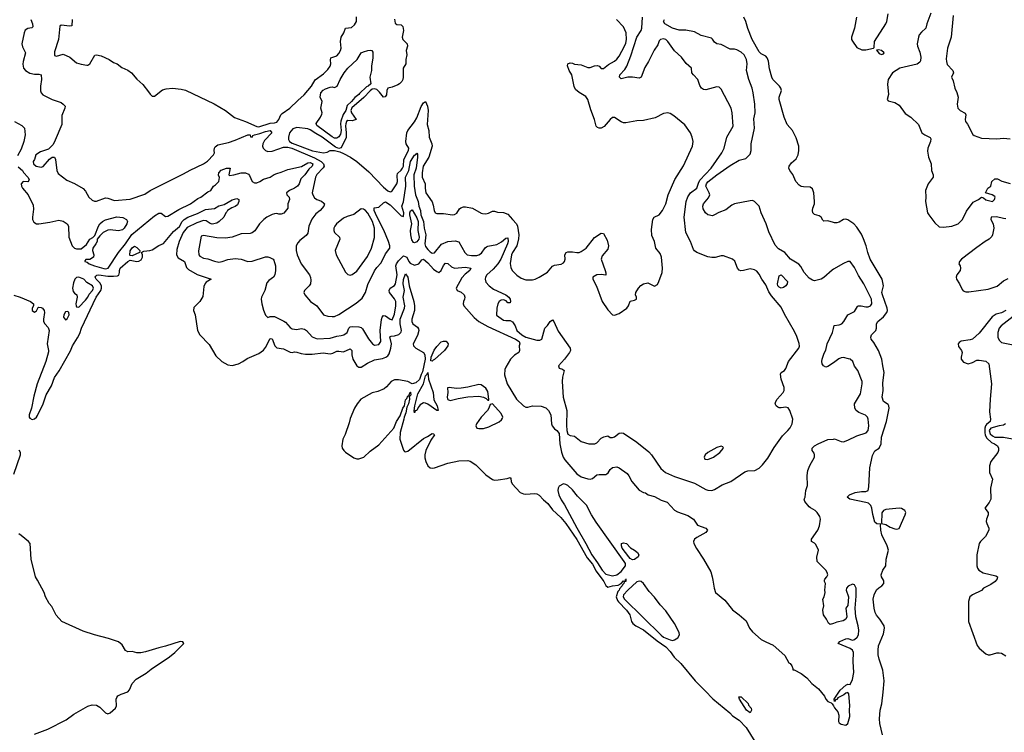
# Model space of a CAD drawing. Header units: inches. Extents: x 2001573 to 2220545, y 644482 to 846830.
# Tile 463 of 656: x 2112677 to 2121536, y 748631 to 755048. Entities that reach past the tile are written whole.
import ezdxf

# ---------------------------------------------------------------- set-up
doc = ezdxf.new("R2010")
doc.units = ezdxf.units.IN
doc.header["$MEASUREMENT"] = 0
for name, color, linetype in [('C1714', 7, 'Continuous'), ('C1715', 7, 'Continuous'), ('C1724', 7, 'Continuous'), ('C1725', 7, 'Continuous')]:
    doc.layers.add(name, color=color, linetype=linetype)

msp = doc.modelspace()

# ---------------------------------------------------------------- linework, layer by layer
at = {"layer": 'C1714', "color": 5}
for points, elevation in [([(2112810, 748615.4), (2112930, 748660.1), (2113095.6, 748744.4), (2113164.7, 748795.3), (2113290, 748867.5), (2113330, 748878.5), (2113370, 748876.4), (2113398.9, 748858.9), (2113450, 748805.8), (2113470, 748798.6), (2113490, 748807.8), (2113539.7, 748850), (2113547.1, 748870), (2113544.2, 748930), (2113550, 748946), (2113561.3, 748958.7), (2113590, 748975.5), (2113650, 748996.3), (2113666, 749014), (2113688, 749070), (2113726.2, 749110), (2113814.8, 749165.2), (2113859.5, 749200.5), (2114025.7, 749310), (2114073.3, 749350), (2114152.9, 749430), (2114146.5, 749446.5), (2114122.8, 749450), (2113990, 749405.7), (2113930, 749392.6), (2113810, 749355.1), (2113767.3, 749347.3), (2113730, 749347), (2113690, 749358.4), (2113650, 749355.1), (2113630, 749369.3), (2113599.6, 749419.6), (2113566.8, 749446.8), (2113477.2, 749477.2), (2113351.3, 749508.7), (2113250, 749543.1), (2113058, 749630), (2113004.7, 749684.7), (2112965.6, 749765.6), (2112944, 749790), (2112909.2, 749850), (2112897.2, 749890), (2112836.4, 750000)], 220), ([(2117925.3, 750000), (2117932.6, 749990), (2117952.6, 749952.6), (2117970, 749939.1), (2118010, 749950.3), (2118062.9, 749957.1), (2118087.8, 749972.2), (2118110, 749994.8), (2118127.3, 749992.7), (2118127.3, 750000)], 220), ([(2118130.6, 750000), (2118130.4, 749990), (2118114.8, 749985.2), (2118114, 749970), (2118100.3, 749959.7), (2118097.6, 749950), (2118075.3, 749924.7), (2118070.8, 749910), (2118059.8, 749900.2), (2118045.5, 749850), (2118056.8, 749816.8), (2118065.3, 749805.3), (2118136.9, 749730), (2118168.4, 749690), (2118180.7, 749630), (2118194.8, 749610), (2118220.7, 749590), (2118290, 749554), (2118413.8, 749453.8), (2118490, 749401.9), (2118530, 749357.9), (2118567.3, 749307.3), (2118626.4, 749250), (2118755.9, 749095.9), (2118844, 749004), (2118914.2, 748934.2), (2119067.5, 748807.5), (2119090, 748781), (2119150, 748742), (2119214, 748674), (2119290.4, 748550)], 220), ([(2118913.6, 750000), (2118925.5, 749930), (2118939, 749890), (2119020.7, 749820.7), (2119090, 749733.8), (2119150.5, 749690.5), (2119214.2, 749634.2), (2119243.2, 749570), (2119270, 749535.6), (2119350, 749467.2), (2119390, 749444.7), (2119456.2, 749416.2), (2119561.6, 749321.6), (2119598, 749258), (2119610, 749251.3), (2119624.7, 749230), (2119634, 749206), (2119634, 749194), (2119646, 749194), (2119710, 749162), (2119760.5, 749120.5), (2119803.7, 749070), (2119863.4, 749023.4), (2119917.6, 748957.6), (2119930.5, 748930), (2119949.1, 748909.1), (2119977.5, 748897.5), (2119988.3, 748888.3), (2120000, 748868.4)], 240), ([(2120000, 749612.4), (2119970, 749602), (2119953.2, 749613.2), (2119937, 749650), (2119909.6, 749690), (2119904.2, 749730), (2119912, 749770), (2119902.9, 749830), (2119916.2, 749850), (2119925.1, 749890), (2119920.7, 749910), (2119927, 749970), (2119918, 749990), (2119919.4, 750000)], 240)]:
    msp.add_lwpolyline(points, dxfattribs=dict(at, elevation=elevation))
for points, elevation in [([(2118253.6, 749993.6), (2118230, 749985.7), (2118148, 749912), (2118111.2, 749870), (2118108.3, 749850), (2118117.9, 749830), (2118450, 749505), (2118470, 749489.6), (2118530, 749463.1), (2118550, 749457.3), (2118570, 749462.8), (2118597.5, 749482.5), (2118614.5, 749510), (2118611.2, 749530), (2118568.2, 749610), (2118490, 749724.2), (2118440.1, 749780.1), (2118390, 749848.8), (2118340.3, 749900.3), (2118288.6, 749970), (2118270, 749988.9)], 240), ([(2119250, 748806), (2119218, 748830), (2119154, 748930), (2119149.2, 748950.8), (2119170, 748950.5), (2119230.4, 748890), (2119235.2, 748875.2), (2119257.3, 748850), (2119262, 748830)], 220)]:
    msp.add_lwpolyline(points, close=True, dxfattribs=dict(at, elevation=elevation))
at = {"layer": 'C1715', "color": 5}
for points, elevation in [([(2112776.3, 755050), (2112793.4, 755010), (2112796.3, 754983.7), (2112787.1, 754972.9), (2112750, 754969.5), (2112727, 754953), (2112717.1, 754930), (2112697.3, 754830), (2112702, 754802), (2112731, 754750), (2112708.7, 754670), (2112706.7, 754646.7), (2112712.4, 754612.4), (2112730.4, 754590.4), (2112770, 754567.3), (2112810, 754556.3), (2112850, 754556.4), (2112870, 754550.6), (2112874, 754510), (2112864.9, 754450), (2112865.7, 754405.7), (2112870.6, 754390), (2112886.8, 754370), (2112970, 754328.2), (2113050, 754301.6), (2113070, 754288.2), (2113086.4, 754270), (2113084, 754250), (2113055.4, 754184.6), (2113055.9, 754104.1), (2112998.1, 753961.9), (2112977.5, 753922.5), (2112937.8, 753882.2), (2112863.4, 753856.6), (2112822, 753830), (2112811.3, 753790), (2112798, 753770), (2112800.5, 753750), (2112826.4, 753730), (2112870, 753720.3), (2112890, 753727.1), (2112947, 753793), (2112970, 753808.7), (2112990, 753810.6), (2113000.3, 753790), (2113011.8, 753690), (2113023.3, 753663.3), (2113101.5, 753601.5), (2113172, 753572), (2113250, 753527.2), (2113270, 753504.9), (2113299.3, 753450), (2113330, 753422), (2113350, 753414), (2113370, 753412.6), (2113450, 753442.5), (2113470, 753440.6), (2113530, 753419.8), (2113670, 753431), (2113803.7, 753476.3), (2113850, 753508.2), (2113970, 753571), (2114150, 753658.5), (2114210, 753692.8), (2114331.4, 753748.6), (2114367, 753773), (2114422, 753830), (2114429.6, 753850), (2114427.3, 753870), (2114431.3, 753890), (2114437.1, 753902.9), (2114459.3, 753920.7), (2114557.4, 753942.6), (2114617.5, 753962.5), (2114730, 754011.1), (2114751.3, 754010), (2114752.7, 753992.7), (2114770, 753991.3), (2114776.2, 754003.8), (2114788.7, 754010), (2114838.3, 754021.7), (2114890, 754042.1), (2114930.4, 754050), (2114946.5, 754030), (2114881.5, 753958.5), (2114864.7, 753930), (2114862.3, 753910), (2114868.4, 753890), (2114889.1, 753869.1), (2114910, 753861.7), (2114950, 753863.2), (2115050, 753901.2), (2115090, 753900.1), (2115125.5, 753890), (2115330, 753804.9), (2115390.2, 753770.2), (2115410.9, 753749.1), (2115417, 753730), (2115407.5, 753712.5), (2115350, 753654.8), (2115337.5, 753630), (2115310.2, 753490), (2115314.4, 753470), (2115330, 753444.6), (2115350, 753428.9), (2115392.5, 753412.5), (2115415.4, 753395.4), (2115419.3, 753390), (2115414.9, 753370), (2115381.7, 753330), (2115341.6, 753298.4), (2115307.4, 753252.6), (2115278.3, 753190), (2115270, 753125.1), (2115255.6, 753104.4), (2115199.3, 753060.7), (2115180.6, 753039.4), (2115166.2, 753010), (2115163.5, 752970), (2115173.1, 752930), (2115210.2, 752850), (2115286, 752750), (2115294, 752726), (2115297, 752703), (2115292.7, 752670), (2115282, 752650), (2115240.7, 752610), (2115234, 752590), (2115242, 752570), (2115293.4, 752510), (2115350, 752470.3), (2115410, 752390.3), (2115450, 752378.6), (2115490, 752374.2), (2115510, 752375.2), (2115550, 752393), (2115705.7, 752494.3), (2115758.5, 752541.5), (2115788.8, 752590), (2115810, 752663.7), (2115870, 752785.3), (2115890, 752815.5), (2115930, 752858), (2115970, 752940.3), (2116008.7, 752990), (2116009.2, 753010), (2115996.7, 753050), (2115953.5, 753153.5), (2115890, 753276.4), (2115867.7, 753330), (2115866.7, 753353.3), (2115910, 753360.7), (2115950, 753397.3), (2115970, 753408), (2116010, 753381.1), (2116110, 753281.8), (2116130, 753275.5), (2116132.5, 753310), (2116116.4, 753370), (2116131.1, 753408.9), (2116150.7, 753550), (2116148.6, 753630), (2116178.7, 753690), (2116193.1, 753770), (2116230, 753828.4), (2116243.7, 753836.3), (2116250, 753847.2), (2116257, 753837), (2116257.8, 753810), (2116244.9, 753710), (2116223.4, 753650), (2116225.4, 753550), (2116238.3, 753470), (2116261.4, 753410), (2116268.7, 753368.7), (2116284.1, 753330), (2116288.1, 753290), (2116311.2, 753230), (2116315.2, 753170), (2116332.9, 753110), (2116322.5, 753030), (2116330, 753006.9), (2116350, 752978.5), (2116370, 752956.5), (2116390, 752944.2), (2116410, 752948.5), (2116473.1, 753026.9), (2116530, 753051.6), (2116596.4, 753056.4), (2116630, 753047.7), (2116682.4, 752950), (2116703, 752930), (2116743, 752923), (2116790, 752924.7), (2116810, 752930.9), (2116833.1, 752946.9), (2116866.4, 752993.6), (2116877.8, 753002.2), (2116890, 753008.6), (2116970, 753023.5), (2117012, 753048), (2117050, 753079.6), (2117070, 753084), (2117071.5, 753051.5), (2117065.8, 753030), (2117006.8, 752890), (2116980.6, 752850), (2116938.9, 752801.1), (2116879, 752750), (2116868, 752730), (2116864.6, 752710), (2116870, 752685.5), (2116900.3, 752650), (2116941.5, 752621.5), (2117050.6, 752570), (2117079.1, 752550), (2117090.7, 752530), (2117094.8, 752510), (2117090, 752498), (2117070, 752499), (2117055.9, 752515.9), (2117030, 752524.5), (2117010, 752523.7), (2116990.8, 752510), (2116980.7, 752490), (2116970.6, 752450), (2116967.7, 752387.7), (2117030, 752343), (2117050, 752338), (2117090, 752338.4), (2117110, 752328.4), (2117136.9, 752290), (2117151.5, 752250), (2117195.3, 752210), (2117232.6, 752190), (2117330, 752161.5), (2117358, 752162), (2117374, 752170), (2117402.7, 752270), (2117426.6, 752293.4), (2117450, 752331), (2117470, 752344.7), (2117484.7, 752330), (2117521.7, 752241.7), (2117630.4, 752090), (2117634.4, 752070), (2117624.4, 752050), (2117580.3, 751990), (2117524.9, 751930), (2117530.8, 751910.8), (2117560.7, 751900.7), (2117576, 751890), (2117560.7, 751830), (2117557.6, 751790), (2117568.6, 751650), (2117599, 751530), (2117596.2, 751396.2), (2117600.1, 751350), (2117610, 751316.9), (2117630, 751303.1), (2117670, 751299.1), (2117729.4, 751249.4), (2117799.1, 751230), (2117831.8, 751228.2), (2117850.8, 751229.2), (2117870, 751239.2), (2117910, 751281.1), (2117932.8, 751292.8), (2117970, 751299.5), (2117990, 751286.9), (2118010, 751285.6), (2118030, 751292.6), (2118070, 751324.7), (2118090, 751329.2), (2118110, 751324), (2118230, 751243.8), (2118337.8, 751157.8), (2118362, 751130), (2118445.9, 751005.9), (2118488.1, 750970), (2118570, 750934.9), (2118750, 750875.5), (2118850, 750816.4), (2118870, 750810.4), (2118906, 750810), (2118930, 750819.1), (2118999.3, 750860.7), (2119074.5, 750890), (2119202.8, 750977.2), (2119230, 750984.4), (2119291.6, 750988.4), (2119330, 751010.7), (2119361, 751039), (2119410, 751100.5), (2119465.1, 751194.9), (2119540.4, 751299.6), (2119590, 751347.8), (2119610, 751374), (2119628.5, 751410), (2119633.1, 751450), (2119607.8, 751530), (2119591.5, 751551.5), (2119570, 751558.5), (2119530, 751552.2), (2119510, 751552.6), (2119497.8, 751557.8), (2119482.4, 751570), (2119473.5, 751590), (2119480.3, 751610), (2119494.2, 751630), (2119546.9, 751690), (2119557, 751710), (2119557.1, 751737.1), (2119529.8, 751810), (2119523.9, 751856.1), (2119529.7, 751870.3), (2119557.2, 751890), (2119571.8, 751908.2), (2119594, 751970), (2119686.6, 752090), (2119692.2, 752107.8), (2119690, 752133.2), (2119670, 752195.6), (2119650, 752239.6), (2119557.6, 752397.6), (2119530, 752459.7), (2119442.4, 752562.4), (2119418.2, 752598.2), (2119390, 752658.9), (2119354.1, 752710), (2119330, 752757.7), (2119310, 752782.9), (2119290, 752796.1), (2119250, 752804.1), (2119188.4, 752788.4), (2119167.1, 752787.1), (2119151.5, 752791.5), (2119135.1, 752810), (2119113.3, 752873.3), (2119091.1, 752891.1), (2119010, 752922.7), (2118990, 752922.8), (2118933.4, 752906.6), (2118905.8, 752905.8), (2118870, 752913.1), (2118770.4, 752950.4), (2118747.5, 752967.5), (2118739.6, 752979.6), (2118713.2, 753050), (2118671.5, 753130), (2118655.8, 753270), (2118675.2, 753410), (2118688.1, 753451.9), (2118712.6, 753487.4), (2118770, 753531.6), (2118783.5, 753576.5), (2118796.9, 753603.1), (2118898.7, 753710), (2118994, 753850), (2119014.7, 753890), (2119041.1, 753990), (2119095.8, 754090), (2119089, 754209), (2119079.4, 754250), (2118990, 754422.7), (2118970, 754439.5), (2118950, 754442.9), (2118850, 754417), (2118830, 754418), (2118811.5, 754431.5), (2118796.1, 754456.1), (2118779.1, 754510), (2118738.7, 754550), (2118726.3, 754570), (2118722.9, 754610), (2118673.5, 754653.5), (2118631.6, 754710), (2118570, 754768), (2118510, 754852), (2118490.9, 754870), (2118470, 754875), (2118443.6, 754870), (2118430, 754856.4), (2118417.8, 754822.2), (2118385.6, 754774.4), (2118335, 754670), (2118301.7, 754618.3), (2118268.9, 754531.1), (2118250, 754519.6), (2118190.8, 754530.8), (2118149.4, 754530.6), (2118090, 754513.6), (2118073.6, 754530), (2118077.2, 754550), (2118121.9, 754598.1), (2118141.5, 754630), (2118177.6, 754722.4), (2118228.6, 754890), (2118270, 754950.5), (2118275.6, 754970), (2118281.1, 755070)], 260), ([(2113150.8, 755050), (2113146.8, 754993.2), (2113130, 754988.4), (2113050, 754999.1), (2113038.7, 754990), (2113026.1, 754870), (2112990, 754758), (2112990, 754726), (2113010, 754718.4), (2113070, 754737.3), (2113128.8, 754708.8), (2113190, 754659.3), (2113230, 754646), (2113280.9, 754639.1), (2113290, 754639.1), (2113310, 754650.8), (2113352.1, 754727.9), (2113370, 754731.6), (2113410, 754722.8), (2113483, 754690), (2113522.8, 754662.8), (2113553, 754650), (2113595.6, 754615.6), (2113650, 754593.4), (2113684.9, 754570), (2113732.7, 754512.7), (2113784.2, 754464.2), (2113837.7, 754397.7), (2113850, 754376), (2113870, 754358), (2113890, 754358), (2113963.3, 754416.7), (2113994.1, 754425.9), (2114051.1, 754431.1), (2114130, 754423.4), (2114170, 754414), (2114428.6, 754290), (2114529.5, 754230), (2114610, 754166), (2114710, 754131.1), (2114810, 754085), (2114830, 754082), (2114930, 754115.7), (2114970, 754119), (2114990, 754126.2), (2115010, 754147.4), (2115028.3, 754191.7), (2115037.8, 754202.2), (2115107.2, 754250), (2115178.9, 754321.1), (2115235.7, 754370), (2115303, 754450), (2115335.3, 754504.7), (2115410, 754560.5), (2115450, 754599.4), (2115472, 754630), (2115478, 754650), (2115473.8, 754686.2), (2115476.5, 754703.5), (2115530, 754721.6), (2115550, 754744), (2115562.9, 754770), (2115569.4, 754790), (2115562.7, 754850), (2115569.2, 754890), (2115592.7, 754930), (2115609, 754970), (2115661.7, 754978.3), (2115690, 755002.4), (2115706.6, 755030), (2115707.8, 755072.2)], 280), ([(2116051.1, 755051.1), (2116056, 755016), (2116070, 755003.7), (2116110, 755000.4), (2116125.8, 754985.8), (2116131, 754951), (2116120.2, 754890), (2116124.5, 754870), (2116163.7, 754830), (2116167.8, 754810), (2116155.8, 754770), (2116160.3, 754730), (2116152, 754690), (2116152.4, 754650), (2116128.8, 754610), (2116128.8, 754530), (2116125.7, 754510), (2116115.8, 754490), (2116094.9, 754470), (2116078.3, 754461.7), (2116030, 754439.8), (2115990, 754429.7), (2115981.2, 754410), (2115978.4, 754370), (2115966.1, 754353.9), (2115950, 754350), (2115915.8, 754395.8), (2115890, 754418.9), (2115870, 754425.5), (2115850, 754421), (2115830, 754406.3), (2115774, 754346), (2115665.9, 754254.1), (2115656.4, 754230), (2115663.1, 754210), (2115706, 754150), (2115670, 754137.5), (2115630, 754140.8), (2115618.9, 754130), (2115610.8, 754110), (2115609.4, 754090.6), (2115615.4, 754030), (2115613.4, 753986.6), (2115570, 753892.6), (2115550, 753889.2), (2115519.8, 753899.8), (2115398.7, 753990), (2115341.5, 754021.5), (2115290, 754056.8), (2115270, 754064.7), (2115170, 754075.5), (2115135.9, 754064.1), (2115106.1, 754030), (2115096.3, 753990), (2115096.4, 753970), (2115106.3, 753950), (2115130, 753936.6), (2115312, 753868), (2115411, 753849), (2115445.1, 753854.9), (2115471.7, 753868.3), (2115510, 753868.7), (2115558.3, 753858.3), (2115590, 753843.6), (2115652.6, 753810), (2115710.8, 753770.8), (2115818.1, 753678.1), (2115950, 753539.1), (2115990, 753507.8), (2116010, 753499.1), (2116018.9, 753501.1), (2116030, 753506.4), (2116071, 753569), (2116077.1, 753590), (2116074.1, 753645.9), (2116078, 753662), (2116110, 753691.2), (2116122.5, 753710), (2116129.8, 753730), (2116134, 753790), (2116175.8, 753870), (2116177.3, 753890), (2116153.3, 753930), (2116151.9, 753950), (2116161.4, 754030), (2116168.7, 754050), (2116230, 754129.2), (2116250, 754162.4), (2116290, 754265.3), (2116310, 754299.3), (2116330, 754310.5), (2116345.8, 754270), (2116352.6, 754230), (2116344.1, 754104.1), (2116360.1, 754050), (2116361.6, 753990), (2116385.8, 753930), (2116388, 753910), (2116358, 753810), (2116308.4, 753730), (2116298.9, 753670), (2116298.3, 753630), (2116324.6, 753570), (2116324.2, 753530), (2116333.1, 753490), (2116388.3, 753408.3), (2116398, 753378), (2116405.3, 753330), (2116415.5, 753310), (2116430, 753301.1), (2116490, 753302.3), (2116570.7, 753289.3), (2116590, 753293.8), (2116610, 753305.3), (2116635.4, 753344.6), (2116646.7, 753353.3), (2116670, 753361.5), (2116690, 753361.5), (2116751.3, 753351.3), (2116830, 753305.5), (2116842.8, 753302.8), (2116870, 753300.5), (2116894, 753306), (2116930, 753322.8), (2116950, 753322.8), (2116975.2, 753315.2), (2117030, 753312.5), (2117070, 753297.8), (2117110, 753247.6), (2117148.4, 753208.4), (2117156.1, 753190), (2117167.9, 753110), (2117165.4, 753074.6), (2117149.1, 753010.9), (2117111.3, 752950), (2117103.9, 752930), (2117091.8, 752851.8), (2117095.3, 752815.3), (2117108.2, 752790), (2117150, 752747.4), (2117190, 752719.5), (2117230, 752704.6), (2117290, 752704), (2117316, 752710), (2117352, 752728), (2117425.1, 752774.9), (2117471.6, 752828.4), (2117490, 752836.5), (2117550, 752847), (2117570, 752859), (2117578.8, 752870), (2117585.3, 752890), (2117583.5, 752930), (2117595.1, 752950), (2117610, 752956.1), (2117650, 752958.6), (2117690.4, 752950.4), (2117710, 752952), (2117730, 752961.1), (2117773.6, 752990), (2117850, 753087.3), (2117910, 753126), (2117930, 753121), (2117961.8, 753061.8), (2117975.3, 753010), (2117970, 752982.7), (2117918.5, 752921.5), (2117908.7, 752890), (2117944.9, 752790), (2117950.4, 752769.6), (2117950, 752746), (2117910, 752753.2), (2117870.9, 752749.1), (2117834, 752730), (2117834, 752710), (2117867.7, 752647.7), (2117918, 752510), (2117970, 752436.3), (2118010, 752390.7), (2118030, 752388), (2118070, 752402.8), (2118139, 752450), (2118154, 752470), (2118170, 752514), (2118210, 752522), (2118226, 752530), (2118228, 752550), (2118219, 752570), (2118221.2, 752590), (2118243.6, 752630), (2118266.7, 752653.3), (2118290, 752668), (2118330, 752678.8), (2118390, 752647.7), (2118415.2, 752664.8), (2118429.4, 752690), (2118458.8, 752770), (2118459.8, 752810), (2118451.5, 752910), (2118441, 752941), (2118400.9, 752990), (2118389.3, 753050), (2118365.8, 753105.8), (2118362, 753158), (2118375.1, 753250), (2118385.2, 753270), (2118430, 753290.5), (2118462.4, 753330), (2118489.6, 753390), (2118511.6, 753470), (2118572.2, 753610), (2118650, 753730.7), (2118731.8, 753910), (2118736.2, 753950), (2118727.6, 753990), (2118712, 754030), (2118660.5, 754100.5), (2118563.3, 754183.3), (2118530, 754204.2), (2118510, 754208.3), (2118470, 754203.5), (2118396.5, 754163.5), (2118290, 754139.1), (2118230, 754135.4), (2118130, 754118), (2118110, 754118.4), (2118090, 754127.8), (2118030, 754167.6), (2118010, 754167), (2117990, 754149.5), (2117935.2, 754084.8), (2117910, 754071.5), (2117890, 754069.7), (2117875.8, 754075.8), (2117863.5, 754090), (2117849.8, 754150), (2117815.4, 754235.4), (2117789, 754330), (2117770, 754356.8), (2117711.3, 754391.3), (2117678.2, 754418.2), (2117666.4, 754446.4), (2117646.3, 754550), (2117622.6, 754590), (2117607.7, 754632.3), (2117609.6, 754650.4), (2117630, 754658.4), (2117650, 754656.4), (2117670, 754647.7), (2117730, 754641.6), (2117790, 754617.6), (2117810, 754618.4), (2117850, 754632.7), (2117875.5, 754635.5), (2117890.4, 754630.4), (2117908.4, 754608.4), (2117930, 754608), (2117976, 754644), (2118030, 754674.4), (2118050, 754692.8), (2118070, 754718.9), (2118118.5, 754810), (2118130, 754836.4), (2118137.4, 754870), (2118134.9, 754930), (2118110, 754982.6), (2118048.6, 755048.6)], 280), ([(2120000, 752800.8), (2119986.8, 752793.2), (2119913.5, 752726.5), (2119887.2, 752712.8), (2119830, 752697), (2119810, 752702.7), (2119780.1, 752720.1), (2119735.1, 752770), (2119704.4, 752824.4), (2119686.3, 752846.3), (2119612.7, 752890), (2119562.7, 752950), (2119505.2, 752985.2), (2119476.2, 753016.2), (2119418.7, 753138.7), (2119394.2, 753210), (2119349.3, 753309.3), (2119330, 753369.8), (2119290, 753411.5), (2119270, 753418.2), (2119250, 753417.7), (2119109.7, 753390.3), (2119083.6, 753376.4), (2119030, 753334.9), (2118967.1, 753312.9), (2118930, 753289.2), (2118910, 753282.9), (2118869.4, 753290), (2118847.3, 753310), (2118825.6, 753345.6), (2118822.6, 753370), (2118829.8, 753390), (2118875.8, 753444.2), (2118886.2, 753470), (2118881.7, 753490), (2118852, 753550), (2118856.4, 753570), (2118870, 753587.4), (2118950, 753650.9), (2119070, 753734.7), (2119150, 753783.6), (2119210, 753798), (2119250, 753836), (2119258.7, 753870), (2119258.7, 753930), (2119289, 754071), (2119283.9, 754156.1), (2119295.1, 754210), (2119293.2, 754286.8), (2119277.7, 754390), (2119268.4, 754430), (2119237.6, 754510), (2119216.5, 754590), (2119221.5, 754650), (2119216.8, 754690), (2119196.4, 754730), (2119170, 754755.6), (2119130, 754776.9), (2119110, 754782), (2119070, 754782), (2118990, 754823.5), (2118950, 754831.5), (2118930, 754846.6), (2118912.2, 754872.2), (2118900.8, 754880.8), (2118810, 754905.1), (2118750, 754939.5), (2118670, 754952.4), (2118610, 754953.3), (2118552.3, 754970), (2118482.9, 755010), (2118469.8, 755029.8), (2118478.9, 755050)], 240), ([(2120000, 753222.2), (2119950, 753235.1), (2119913.6, 753233.6), (2119902.7, 753242.7), (2119888.7, 753270), (2119870, 753281.2), (2119830, 753294), (2119814, 753310), (2119809.5, 753329.5), (2119812.7, 753350), (2119829.3, 753390), (2119829.5, 753410), (2119824, 753490), (2119810, 753526), (2119790, 753540.5), (2119730, 753541.8), (2119710, 753545.8), (2119690, 753556.8), (2119659.8, 753590), (2119632.9, 753652.9), (2119605.6, 753690), (2119598, 753710), (2119601.1, 753730), (2119622.4, 753757.6), (2119664.4, 753795.6), (2119682.8, 753830), (2119689.1, 753870.9), (2119687.5, 753910), (2119664.1, 753984.1), (2119629.6, 754050), (2119583.8, 754103.8), (2119556.1, 754170), (2119511.3, 754330), (2119509.7, 754350), (2119531.3, 754410), (2119526, 754430), (2119513.3, 754450), (2119453.6, 754510), (2119443.6, 754530), (2119423.8, 754603.8), (2119413.9, 754673.9), (2119403.1, 754703.1), (2119390, 754718.4), (2119350, 754739.5), (2119330, 754758), (2119267.6, 754870), (2119230, 754969.3), (2119211.8, 755031.8), (2119191.6, 755070)], 220), ([(2112630, 754131), (2112695.8, 754095.8), (2112719.5, 754070), (2112725.5, 754010), (2112716.1, 753950), (2112690, 753881), (2112658.1, 753821.9)], 240), ([(2112663.8, 753723.8), (2112702, 753690), (2112712.4, 753672.4), (2112751.1, 753631.1), (2112762.4, 753610), (2112760.7, 753599.3), (2112751.8, 753588.2), (2112708.4, 753590), (2112690.4, 753570), (2112692.4, 753550), (2112703, 753530), (2112753, 753470), (2112798.7, 753378.7), (2112802, 753342), (2112792.1, 753270), (2112794, 753250), (2112804.7, 753224.7), (2112830, 753210.3), (2112850, 753210.3), (2112950, 753224.9), (2113030, 753243.8), (2113070, 753234.4), (2113104.9, 753210), (2113118, 753190), (2113121, 753090), (2113150.7, 753010.7), (2113170.9, 752990.9), (2113190, 752984.7), (2113230, 752984.7), (2113277.5, 753022.5), (2113309.2, 753070), (2113334.8, 753085.2), (2113354.8, 753105.2), (2113385.7, 753190), (2113399.1, 753210), (2113422, 753230), (2113450, 753245), (2113550, 753273.1), (2113605.8, 753265.8), (2113638.7, 753250), (2113646.2, 753230), (2113640.1, 753210), (2113618.6, 753170), (2113603.6, 753156.4), (2113565.8, 753145.8), (2113490, 753156.9), (2113470, 753152.8), (2113428.5, 753131.5), (2113397.5, 753102.5), (2113374, 753070), (2113373.4, 753050), (2113364, 753030), (2113334.8, 752990), (2113334, 752970), (2113344, 752930), (2113340.7, 752910), (2113310, 752889.5), (2113271.3, 752888.7), (2113262.8, 752877.2), (2113262.8, 752870), (2113285.1, 752865.1), (2113303.8, 752850), (2113351.6, 752830), (2113433.1, 752806.9), (2113450, 752804.3), (2113473, 752810), (2113567.2, 752952.8), (2113630, 753030.1), (2113687.8, 753112.2), (2113890, 753282.5), (2113930, 753304.7), (2113950, 753306.2), (2113990, 753276.2), (2114010, 753278.9), (2114110, 753339.6), (2114214, 753390), (2114281.2, 753438.8), (2114306.6, 753450), (2114370, 753499.1), (2114398, 753510), (2114422, 753550), (2114438.9, 753561.1), (2114468, 753592), (2114474, 753626), (2114467.3, 753647.3), (2114468.7, 753670), (2114490, 753693.9), (2114539, 753710), (2114570.3, 753710.3), (2114558, 753650), (2114565.2, 753645.2), (2114604, 753650), (2114670, 753669.6), (2114710, 753669.6), (2114735.4, 753655.4), (2114744.9, 753644.9), (2114770.3, 753590), (2114790, 753577.6), (2114810, 753578.2), (2114837.6, 753590), (2114870, 753612.2), (2114930, 753630.3), (2114965.9, 753654.1), (2114990, 753664.1), (2115030, 753674.2), (2115090, 753697.3), (2115213.5, 753726.5), (2115270, 753757.6), (2115290, 753760.7), (2115310, 753753.4), (2115314.1, 753750), (2115308.4, 753730), (2115279.5, 753700.5), (2115243.9, 753650), (2115206.4, 753613.6), (2115192.2, 753570), (2115177.5, 753550), (2115150.1, 753529.9), (2115106.3, 753510), (2115078, 753490), (2115081.5, 753470), (2115101.1, 753450), (2115106.3, 753430), (2115090.3, 753390), (2115090.5, 753350), (2115054.4, 753305.6), (2115030, 753295.1), (2115010, 753295.1), (2114990, 753301.3), (2114970, 753299.7), (2114950, 753294.2), (2114902.4, 753270), (2114874.9, 753250), (2114835.3, 753210), (2114793.7, 753146.3), (2114770.2, 753129.8), (2114750, 753122.7), (2114670, 753118.8), (2114590, 753089.8), (2114530, 753079.4), (2114450, 753082), (2114330, 753103.4), (2114310, 753098.3), (2114287.3, 752967.3), (2114289.2, 752929.2), (2114297.3, 752917.3), (2114330, 752901.1), (2114370, 752894.2), (2114430, 752872.3), (2114470, 752865.8), (2114499.3, 752870), (2114551.2, 752888.8), (2114616.7, 752896.7), (2114670, 752891.3), (2114730, 752870.3), (2114770, 752872.8), (2114890, 752912.8), (2114910, 752913.4), (2114927.5, 752907.5), (2114958.8, 752890), (2114963, 752883), (2114979.1, 752830), (2114979.5, 752790), (2114972.4, 752750), (2114962, 752730), (2114920.5, 752699.5), (2114901.7, 752678.3), (2114883.1, 752610), (2114853.4, 752550), (2114849, 752530), (2114854.6, 752490), (2114871, 752431), (2114887.9, 752387.9), (2114897.1, 752377.1), (2114910, 752367.2), (2114930, 752376.5), (2114970, 752374.3), (2115054.3, 752334.3), (2115070, 752325.3), (2115110, 752277), (2115130, 752262.8), (2115170, 752259.6), (2115210, 752266.7), (2115240.7, 752260.7), (2115257, 752250), (2115310, 752192.9), (2115355.1, 752175.1), (2115470, 752180.6), (2115530, 752198.2), (2115570, 752202.7), (2115593.3, 752210), (2115623.1, 752230), (2115639.4, 752270), (2115650, 752281), (2115670, 752286), (2115730, 752283.2), (2115750, 752276), (2115763.1, 752263.1), (2115815.1, 752175.1), (2115850.4, 752130.4), (2115870, 752118), (2115910, 752124.4), (2115926.3, 752150), (2115921.2, 752250), (2115931.3, 752348.7), (2115938.5, 752370), (2115950, 752383.1), (2115970, 752382.3), (2116010, 752350.3), (2116030, 752344.4), (2116050, 752397.6), (2116062.5, 752470), (2116060.7, 752510), (2116050, 752534.2), (2116006.2, 752590), (2116002.2, 752610), (2116011.1, 752630), (2116050, 752653.8), (2116059.5, 752670), (2116072.7, 752750), (2116062, 752830), (2116066.9, 752850), (2116084.5, 752875.5), (2116130, 752921.3), (2116160.3, 752910), (2116178, 752870), (2116190, 752855.6), (2116230, 752838), (2116268.7, 752850), (2116295.1, 752884.9), (2116310, 752890.3), (2116350, 752857.1), (2116401.3, 752801.3), (2116430, 752779.5), (2116450, 752771.1), (2116470, 752788.7), (2116490, 752832.9), (2116510, 752854), (2116530, 752851.8), (2116561.5, 752821.5), (2116590, 752811.8), (2116690, 752818.1), (2116736.3, 752810), (2116727, 752790), (2116684.2, 752755.8), (2116655.9, 752724.1), (2116605.5, 752630), (2116614, 752610), (2116650, 752592.8), (2116675.1, 752570), (2116682.1, 752550), (2116680.4, 752530), (2116670.1, 752510), (2116666.3, 752490), (2116673.5, 752470), (2116765.7, 752365.7), (2116810, 752330.9), (2116890, 752285.1), (2117137.8, 752170), (2117170.2, 752150), (2117178.4, 752130), (2117172, 752110), (2117175.6, 752070), (2117169, 752051), (2117130, 752026.6), (2117093.1, 751990), (2117050, 751918.7), (2117042, 751898), (2117039.1, 751850), (2117064.1, 751770), (2117148.6, 751630), (2117210, 751570.1), (2117230, 751559.4), (2117250, 751558.4), (2117290, 751569.4), (2117370, 751568), (2117410, 751551.4), (2117435.6, 751530), (2117456.2, 751490), (2117462.3, 751410), (2117468.5, 751390), (2117490, 751363), (2117510.5, 751350), (2117530, 751322.8), (2117538.1, 751230), (2117552.4, 751152.4), (2117567.3, 751107.3), (2117583.3, 751083.3), (2117690, 750957.6), (2117730, 750932.4), (2117790, 750912.7), (2117810, 750910.7), (2117830, 750917.3), (2117871.6, 750948.4), (2117890, 750953), (2117950, 750954), (2117960.9, 750959.1), (2117973.1, 750966.9), (2117990, 750998), (2118010, 751015.3), (2118050, 751020.8), (2118070, 751013.6), (2118141.8, 750961.8), (2118159.3, 750939.3), (2118184.8, 750890), (2118250, 750812.3), (2118289, 750791), (2118307.3, 750787.3), (2118330.8, 750770.8), (2118390, 750754.8), (2118450, 750722.8), (2118504.5, 750704.5), (2118570, 750631), (2118595.3, 750615.3), (2118690, 750584.9), (2118739.3, 750550), (2118777.1, 750497.1), (2118851, 750470), (2118866, 750450), (2118851, 750430), (2118770, 750386.9), (2118749.5, 750370.5), (2118740.7, 750350), (2118743.9, 750330), (2118766.1, 750286.1), (2118830.8, 750190.8), (2118895.7, 750075.7), (2118908.5, 750030), (2118913.6, 750000)], 240), ([(2112626.2, 752566.2), (2112680.3, 752550), (2112775.3, 752510), (2112800.3, 752490), (2112801.6, 752470), (2112790.4, 752450), (2112790.5, 752430.5), (2112810, 752413.4), (2112830, 752427.3), (2112843.1, 752456.9), (2112850, 752460.4), (2112870, 752457.5), (2112882.6, 752450), (2112897.5, 752430), (2112899.7, 752410), (2112890.3, 752350), (2112892.9, 752330), (2112903.1, 752310), (2112935, 752275), (2112943, 752250), (2112923.7, 752130), (2112937.3, 752070), (2112935.8, 752055.8), (2112912.8, 751970), (2112835.9, 751770), (2112803.3, 751656.7), (2112782.6, 751550), (2112761.8, 751490), (2112763, 751470), (2112770, 751460.2), (2112790, 751448.2), (2112810, 751452.5), (2112830, 751469.7), (2112837.5, 751482.5), (2112888.2, 751590), (2112915.4, 751670), (2112963.2, 751750), (2112990, 751825.5), (2113034, 751886), (2113134.2, 752065.8), (2113154, 752110), (2113197.7, 752182.3), (2113217.5, 752222.5), (2113232.7, 752270), (2113364.4, 752550), (2113406.1, 752610), (2113414.2, 752630), (2113412.7, 752652.7), (2113397.9, 752677.9), (2113366.8, 752710), (2113356.4, 752730), (2113361.1, 752738.9), (2113371.8, 752748.2), (2113388.9, 752751.1), (2113470, 752739.7), (2113522.4, 752737.6), (2113558.2, 752741.8), (2113570, 752748), (2113575.6, 752770), (2113574, 752790), (2113581.6, 752810), (2113650, 752871.3), (2113670, 752881), (2113730.6, 752870.6), (2113750, 752873), (2113770, 752884.4), (2113783.6, 752910), (2113782, 752930), (2113774, 752950), (2113781.5, 752958.5), (2113795.6, 752964.4), (2113848.2, 752968.2), (2113870, 752974.3), (2113930, 753013.1), (2113970, 753033.1), (2114060.9, 753139.1), (2114114.8, 753185.2), (2114140.5, 753230), (2114158, 753250), (2114190, 753268.6), (2114278.2, 753301.8), (2114350, 753338.9), (2114430, 753348.1), (2114469.3, 753370.7), (2114516.1, 753383.9), (2114590, 753425.2), (2114630, 753436.5), (2114650.4, 753430), (2114650.3, 753410), (2114638.3, 753381.7), (2114615.4, 753364.6), (2114585.9, 753354.1), (2114548.2, 753330), (2114542, 753318), (2114531, 753310), (2114514.8, 753270), (2114473.4, 753230), (2114450, 753216.9), (2114410, 753205.3), (2114390, 753211.1), (2114355.3, 753235.3), (2114330, 753238.2), (2114270, 753219.2), (2114184, 753176), (2114148.1, 753131.9), (2114113, 753050), (2114090, 752977.2), (2114087.4, 752930), (2114104.1, 752904.1), (2114159.1, 752870), (2114177.7, 752817.7), (2114197.3, 752797.3), (2114273, 752753), (2114401, 752710), (2114356.5, 752683.5), (2114347.1, 752672.9), (2114335.2, 752644.8), (2114326, 752554), (2114299.3, 752510), (2114244.2, 752455.8), (2114240.3, 752430), (2114256.5, 752390), (2114276.1, 752250), (2114297.8, 752210), (2114382.8, 752122.8), (2114441, 752021), (2114494.9, 751970), (2114550, 751938.9), (2114590, 751934.2), (2114645.1, 751950), (2114686.3, 751970), (2114723, 751997), (2114830, 752042.3), (2114870, 752073.4), (2114890, 752097.5), (2114930, 752176.1), (2114950, 752172.8), (2114972.2, 752112.2), (2114990, 752093.6), (2115050, 752084.2), (2115110, 752052.8), (2115130, 752051.8), (2115150, 752057.8), (2115170, 752055.5), (2115210, 752040.8), (2115250, 752037.5), (2115310, 752036.9), (2115407.4, 752047.4), (2115470, 752040.4), (2115495.6, 752044.4), (2115530, 752062.4), (2115550, 752063.5), (2115590, 752056.6), (2115650, 752084.2), (2115665, 752070), (2115665.4, 752030), (2115675.1, 751990), (2115710, 751931.3), (2115730, 751918.4), (2115750, 751917.6), (2115806, 751954), (2115870, 751986.3), (2115941.5, 751998.5), (2115971.4, 752008.6), (2115990, 752022.2), (2116001.3, 752038.7), (2116017.4, 752090), (2116021.8, 752130), (2116007.3, 752192.7), (2116020.6, 752199.4), (2116050, 752200.7), (2116088.2, 752211.8), (2116107.6, 752230), (2116110, 752237.8), (2116112.5, 752250), (2116101.2, 752310), (2116100.4, 752350), (2116140.8, 752450), (2116144.1, 752470), (2116127.7, 752550), (2116138.4, 752610), (2116126.9, 752670), (2116130, 752708), (2116150, 752759.6), (2116170, 752728.5), (2116181.5, 752650), (2116223, 752510), (2116230.8, 752470), (2116230.1, 752429.9), (2116205.5, 752350), (2116205.2, 752330), (2116214.2, 752310), (2116258.1, 752278.1), (2116265.5, 752265.5), (2116267.5, 752250), (2116256.7, 752203.3), (2116216.3, 752130), (2116219.7, 752110), (2116241.3, 752090), (2116311.1, 752051.1), (2116322, 752030), (2116324.2, 751990), (2116303, 751877), (2116290, 751854), (2116273.4, 751806.6), (2116242, 751778), (2116210, 751768), (2116171, 751791), (2116085.4, 751805.4), (2116050, 751804.6), (2116018.3, 751790), (2115978.7, 751741.3), (2115955.6, 751724.4), (2115900.7, 751699.3), (2115850, 751688.3), (2115748.2, 751630), (2115712.5, 751590), (2115688.4, 751550), (2115650, 751456), (2115642.7, 751417.3), (2115606.8, 751313.2), (2115584.6, 751270), (2115575, 751210), (2115580.2, 751190), (2115592.6, 751170), (2115610, 751152.6), (2115683.3, 751103.3), (2115710, 751093.7), (2115730, 751093.5), (2115773, 751110), (2115830, 751164.2), (2115910, 751219.2), (2116044.5, 751370), (2116067.8, 751430), (2116100.1, 751479.9), (2116124.5, 751550), (2116139, 751570), (2116150, 751624.7), (2116162, 751638), (2116170, 751662), (2116178, 751662), (2116190, 751694), (2116194, 751694), (2116196, 751670), (2116190, 751658), (2116182, 751658), (2116184.7, 751630), (2116174.8, 751590), (2116160.7, 751559.3), (2116152.4, 751507.6), (2116136.3, 751470), (2116134.9, 751450), (2116101.3, 751330), (2116097.3, 751270), (2116130, 751170.8), (2116140.5, 751160.5), (2116150, 751155.3), (2116170, 751162.4), (2116310, 751277.8), (2116346.4, 751293.6), (2116390, 751322), (2116399.9, 751319.9), (2116410.4, 751310), (2116378, 751262), (2116330.4, 751170), (2116321.3, 751130), (2116321.3, 751101.3), (2116330.4, 751070.4), (2116350.6, 751030), (2116370, 751013), (2116388.8, 751008.8), (2116410, 751013.1), (2116530, 751056), (2116630, 751074.5), (2116710, 751077.5), (2116730, 751071.9), (2116780.2, 751040.2), (2116870, 750949), (2116930, 750908.4), (2116950, 750902), (2116983.9, 750903.9), (2117064.4, 750915.6), (2117090, 750924.7), (2117096.3, 750916.3), (2117099.1, 750890), (2117107.7, 750870), (2117179.1, 750790), (2117210, 750777.4), (2117230, 750775.6), (2117310, 750781.6), (2117330, 750778), (2117350, 750767.6), (2117390, 750725), (2117430.7, 750690.7), (2117470, 750634.4), (2117545.5, 750565.5), (2117590, 750512.9), (2117690, 750366.5), (2117782.4, 750202.4), (2117830, 750145.7), (2117863.8, 750083.8), (2117925.3, 750000)], 220), ([(2120000, 751959.5), (2119950, 751924.4), (2119930, 751919.6), (2119910, 751929.6), (2119898, 751950), (2119893.6, 751970), (2119896.2, 751990), (2119915.3, 752044.7), (2119930, 752072), (2119942.7, 752130), (2119991.2, 752230), (2120000, 752267)], 240), ([(2119919.4, 750000), (2119920.9, 750010), (2119939.3, 750030), (2119949.4, 750050), (2119942.9, 750070), (2119929.5, 750090), (2119854, 750170), (2119848.9, 750208.9), (2119866, 750270), (2119841.5, 750321.5), (2119830, 750334), (2119802, 750350), (2119801.2, 750370), (2119858.4, 750450), (2119875.1, 750490), (2119882.7, 750550), (2119875.3, 750575.3), (2119852.3, 750610), (2119834.5, 750630), (2119792, 750652), (2119781.8, 750661.8), (2119742.9, 750710), (2119735.6, 750730), (2119744.2, 750750), (2119752, 750808), (2119765.1, 750854.9), (2119762.8, 750942.8), (2119768.4, 750990), (2119785.9, 751034.1), (2119828.4, 751110), (2119829.1, 751130), (2119824.2, 751144.2), (2119806.6, 751170), (2119809, 751190), (2119829.8, 751210), (2119862.5, 751230), (2119950, 751268.5), (2120000, 751272.2)], 240), ([(2112624.7, 750955.3), (2112686, 751130), (2112684.8, 751150), (2112671.9, 751171.9)], 220), ([(2112836.4, 750000), (2112819.8, 750030), (2112780.7, 750190), (2112771.1, 750330), (2112757.7, 750350), (2112690, 750404.4), (2112670, 750418.7)], 220), ([(2118127.3, 750000), (2118127.3, 750007.3), (2118130.8, 750008.7), (2118130.6, 750000)], 220)]:
    msp.add_lwpolyline(points, dxfattribs=dict(at, elevation=elevation))
for points, elevation in [([(2115530, 753980.8), (2115510, 753981.4), (2115490, 753991.6), (2115350, 754094), (2115346.1, 754113.9), (2115385.3, 754170), (2115396.6, 754196.6), (2115398, 754210), (2115388.2, 754250), (2115400.4, 754310), (2115381.3, 754350), (2115388.4, 754390), (2115407.9, 754412.1), (2115430, 754424.3), (2115470, 754439.6), (2115490, 754442.4), (2115510, 754437.1), (2115534.5, 754450), (2115559.5, 754510), (2115598.2, 754570), (2115630, 754611), (2115712.8, 754690), (2115750, 754747.9), (2115770, 754759), (2115810, 754771.1), (2115830, 754773.8), (2115846.8, 754770), (2115854.2, 754754.2), (2115856, 754704), (2115842.6, 754630), (2115842, 754590), (2115828.2, 754530), (2115836.1, 754470), (2115813.8, 754450), (2115797.6, 754442.4), (2115736.2, 754383.8), (2115730, 754373), (2115693.1, 754346.9), (2115662.2, 754310), (2115623.6, 754276.4), (2115610.9, 754229.1), (2115587.2, 754192.8), (2115565.9, 754134.1), (2115563.8, 754110), (2115569.3, 754050), (2115563.9, 754016.1), (2115550, 753993.4)], 260), ([(2115750, 753344.4), (2115685.3, 753294.7), (2115623.4, 753276.6), (2115590, 753261.5), (2115526.7, 753210), (2115511.8, 753190), (2115504.2, 753170), (2115502.6, 753150), (2115508.8, 753130), (2115556.3, 753090), (2115559.3, 753070), (2115516.9, 752970), (2115524.6, 752930), (2115610, 752774), (2115630, 752753.4), (2115650, 752747.7), (2115670, 752752.4), (2115710, 752783.7), (2115805.5, 752914.5), (2115843.1, 752990), (2115870, 753086), (2115869.8, 753170.2), (2115851.7, 753230), (2115810, 753305.4), (2115790, 753329.1), (2115770, 753342.9)], 280), ([(2116230, 753038), (2116220.2, 753040.2), (2116205.2, 753065.2), (2116195.9, 753110), (2116195.1, 753150), (2116205.9, 753210), (2116187.5, 753290), (2116188.3, 753310), (2116193.8, 753326.2), (2116210, 753334.4), (2116250, 753263.3), (2116263.1, 753230), (2116259.8, 753150), (2116272.2, 753090), (2116268.7, 753070), (2116250, 753047.9)], 240), ([(2113690, 752922.7), (2113670, 752924), (2113668, 752928), (2113670, 752966.8), (2113690, 752994.7), (2113710, 753008.4), (2113730, 752996.4), (2113758, 752970), (2113758, 752962), (2113754, 752950)], 220), ([(2119530, 752629.5), (2119510, 752638), (2119499.5, 752650), (2119494.5, 752670), (2119510, 752742), (2119530, 752751.3), (2119584.7, 752690), (2119582.8, 752670), (2119570.7, 752650), (2119550, 752635.1)], 240), ([(2113210, 752730.3), (2113190, 752725.3), (2113174, 752710), (2113161.5, 752678.5), (2113151.5, 752630), (2113159.3, 752599.3), (2113170, 752584.9), (2113190.7, 752570), (2113193.4, 752550), (2113182.8, 752490), (2113184.7, 752470), (2113190, 752462), (2113210, 752458), (2113270, 752521.6), (2113290, 752548.4), (2113302.7, 752577.3), (2113334, 752610), (2113342, 752630), (2113331.9, 752650), (2113281.9, 752681.9), (2113253.1, 752710)], 240), ([(2113110, 752420.9), (2113090, 752416.3), (2113074.6, 752390), (2113072.2, 752370), (2113090, 752346), (2113104.7, 752355.3), (2113121.6, 752390), (2113120.9, 752410)], 240), ([(2116390, 751972.7), (2116376.4, 751976.4), (2116378.9, 752010), (2116408.1, 752071.9), (2116430, 752104.9), (2116470, 752146), (2116490, 752153.4), (2116514.6, 752154.6), (2116534, 752130), (2116530.5, 752110), (2116499, 752070), (2116410, 751988.7), (2116396.5, 751983.5)], 220), ([(2116430, 751527.6), (2116350, 751585.1), (2116330, 751595.8), (2116310, 751598.3), (2116281, 751579), (2116262.9, 751557.1), (2116250, 751529.4), (2116234.8, 751525.2), (2116230, 751508.7), (2116226.3, 751526.3), (2116232.7, 751570), (2116261, 751679), (2116309.3, 751770), (2116330, 751842), (2116344, 751856), (2116350, 751872), (2116356, 751810), (2116398, 751690), (2116404.8, 751624.8), (2116432.8, 751570), (2116442, 751530)], 220), ([(2116810, 751764), (2116710, 751738.3), (2116650, 751728.7), (2116607.7, 751727.7), (2116542.9, 751737.1), (2116527.2, 751732.8), (2116529, 751690), (2116523.2, 751650), (2116526.3, 751633.7), (2116530, 751626.5), (2116550, 751619.1), (2116622.1, 751637.9), (2116710, 751651), (2116810, 751658.9), (2116850.2, 751650.2), (2116875.6, 751635.6), (2116890, 751620.7), (2116898, 751622), (2116899.3, 751630), (2116890, 751699.8), (2116870, 751728.6), (2116830, 751760.4)], 240), ([(2116930, 751589.6), (2116910, 751584), (2116898, 751550), (2116885, 751530), (2116830.3, 751470), (2116786.7, 751410), (2116780.5, 751390), (2116790.4, 751370.4), (2116810, 751365.7), (2116850, 751366.3), (2116899.1, 751380.9), (2116990, 751427.7), (2117013.8, 751446.2), (2117020.9, 751459.1), (2117023.9, 751470), (2117010, 751501.7)], 240), ([(2118988.4, 751208.4), (2118950, 751196.3), (2118867.8, 751150), (2118844.6, 751130), (2118834.9, 751110), (2118843, 751090), (2118870, 751086.7), (2118920.3, 751110), (2118977.5, 751150), (2119010.6, 751190), (2119002.7, 751202.7)], 280), ([(2117570, 750868.7), (2117531.1, 750848.9), (2117521, 750830), (2117518.8, 750810), (2117529.2, 750770), (2117550, 750724.4), (2117579.2, 750679.2), (2117690, 750473.5), (2117772.4, 750332.4), (2117824.8, 750230), (2117877.5, 750157.5), (2117916.8, 750090), (2117950, 750053.9), (2118010, 750040.3), (2118050, 750048.5), (2118090, 750079.4), (2118128, 750130), (2118127.4, 750150), (2118117.5, 750170), (2117864.8, 750524.8), (2117822.1, 750590), (2117777.8, 750677.8), (2117696.9, 750756.9), (2117650, 750813.6), (2117610, 750852.3), (2117590, 750864)], 240), ([(2118190, 750183.5), (2118170, 750195), (2118157.1, 750210), (2118099, 750290), (2118091.2, 750310), (2118092.4, 750330), (2118110, 750338.3), (2118137.5, 750330), (2118173.3, 750293.3), (2118210, 750271.3), (2118234.7, 750250), (2118248.8, 750230), (2118242, 750210), (2118210, 750188.3)], 220), ([(2118130.8, 750008.7), (2118134, 750010), (2118130.8, 750009.2)], 220)]:
    msp.add_lwpolyline(points, close=True, dxfattribs=dict(at, elevation=elevation))
at = {"layer": 'C1724', "color": 5}
for points, elevation in [([(2120440.5, 748610), (2120416.9, 748710), (2120413.5, 748753.5), (2120419.4, 748830), (2120433.1, 748886.9), (2120447.9, 748992.1), (2120454.7, 749094.7), (2120443.7, 749190), (2120409.2, 749289.2), (2120401.8, 749330), (2120400.7, 749370), (2120405.3, 749410), (2120450, 749519.1), (2120459.7, 749570), (2120456.2, 749590), (2120416.4, 749650), (2120386.1, 749686.1), (2120374.2, 749710), (2120364.7, 749750), (2120357.6, 749830), (2120366.5, 749870), (2120385.7, 749914.3), (2120406.5, 749933.5), (2120434, 749950), (2120452.3, 749970), (2120452.4, 749992.4), (2120448.1, 750000)], 220), ([(2121461.7, 750000), (2121453, 749990), (2121416.5, 749963.5), (2121350.3, 749929.7), (2121331, 749909), (2121250.3, 749870), (2121227.6, 749850), (2121213.6, 749810), (2121215.6, 749630), (2121291.7, 749411.7), (2121310.4, 749390), (2121370, 749339.3), (2121390, 749330.4), (2121410.3, 749330.3), (2121470, 749346.5), (2121490, 749347.8), (2121510, 749342.8), (2121550, 749321.3)], 220), ([(2120000, 748868.4), (2120010, 748851.3), (2120037.3, 748817.3), (2120046.3, 748786.3), (2120044.9, 748730), (2120050, 748716), (2120070, 748704), (2120110, 748694.8), (2120129, 748710), (2120146, 748774), (2120142.7, 748830), (2120147, 748873), (2120136.6, 748976.6), (2120130, 748988.7), (2120110, 748983.7), (2120094, 748970), (2120038.5, 748941.5), (2120030, 748926), (2120016.9, 748923.1), (2120010, 748908), (2120005.2, 748930), (2120059.6, 749010), (2120110, 749057), (2120130, 749064), (2120150, 749062), (2120170, 749106.8), (2120181.5, 749170), (2120176.2, 749270), (2120179.2, 749350), (2120169.7, 749370), (2120150, 749384.7), (2120042, 749430), (2120055.3, 749450), (2120110, 749472.7), (2120130, 749475.5), (2120170, 749462.4), (2120190, 749466.7), (2120212.5, 749487.5), (2120225.6, 749510), (2120227.6, 749550), (2120222.4, 749590), (2120201.6, 749670), (2120194, 749750), (2120202.5, 749857.5), (2120202.7, 749930), (2120190, 749958), (2120170, 749965.2), (2120132.4, 749947.6), (2120116.3, 749930), (2120114.9, 749910), (2120134, 749850), (2120127.1, 749772.9), (2120111.3, 749750), (2120120.7, 749670), (2120110.6, 749649.4), (2120086, 749634), (2120030, 749622.9), (2120000, 749612.4)], 240)]:
    msp.add_lwpolyline(points, dxfattribs=dict(at, elevation=elevation))
at = {"layer": 'C1725', "color": 5}
for points, elevation in [([(2120207, 755070), (2120188, 754972), (2120160.3, 754890), (2120162, 754870), (2120170, 754853), (2120210, 754796.4), (2120255.9, 754775.9), (2120290, 754777.1), (2120358, 754790), (2120364, 754796), (2120368, 754850), (2120471.1, 755008.9), (2120479.1, 755030), (2120490, 755100.4)], 220), ([(2120874.2, 755105.8), (2120838.4, 755010), (2120829.2, 754970.8), (2120790, 754936.3), (2120771.8, 754910), (2120763.6, 754890), (2120752.9, 754830), (2120754.3, 754810), (2120775, 754755), (2120785, 754710), (2120782.9, 754677.1), (2120776, 754664), (2120753.1, 754646.9), (2120597.1, 754610), (2120530.4, 754570), (2120492, 754510), (2120486.5, 754466.5), (2120493.2, 754373.2), (2120482.8, 754330), (2120490, 754318), (2120550, 754302), (2120590, 754278.2), (2120643.7, 754203.7), (2120694.4, 754170), (2120764.1, 754104.1), (2120794, 754030), (2120822.8, 754010), (2120868, 753988), (2120874.6, 753974.6), (2120871.6, 753950), (2120848.9, 753890), (2120844.7, 753864.7), (2120855.5, 753810), (2120879.3, 753750), (2120882.4, 753690), (2120895.5, 753650), (2120895.5, 753630), (2120851.5, 753568.5), (2120826.5, 753510), (2120831.3, 753450), (2120828.7, 753410), (2120846.7, 753310), (2120856.9, 753290), (2120910, 753218.5), (2120950, 753183.2), (2120990, 753178.7), (2121063.7, 753190), (2121119.8, 753210), (2121160.2, 753250), (2121196.7, 753323.3), (2121255.7, 753404.3), (2121305.2, 753430), (2121330, 753451), (2121350, 753444.7), (2121370, 753426), (2121430, 753412), (2121448, 753430), (2121455.3, 753450), (2121450, 753455.3), (2121426, 753470), (2121368, 753490), (2121389, 753530), (2121415.3, 753550), (2121425.2, 753590), (2121450, 753614), (2121475.9, 753615.9), (2121514.9, 753594.9), (2121590, 753572.7)], 220), ([(2121076.1, 755083.9), (2121058.6, 754890), (2121025.3, 754790), (2121013.8, 754693.8), (2121015.9, 754670), (2121023.6, 754643.6), (2121072.2, 754590), (2121080.7, 754570), (2121062, 754530), (2121076.9, 754496.9), (2121091, 754430), (2121110.6, 754390.6), (2121121, 754350), (2121113.7, 754286.3), (2121119.1, 754250), (2121140.7, 754230), (2121184.9, 754204.9), (2121190.6, 754190), (2121183.8, 754150), (2121188, 754130), (2121205.5, 754105.5), (2121253.8, 754013.8), (2121265.1, 754005.1), (2121330, 753979.5), (2121470, 753973.8), (2121530, 753979.7), (2121590, 753975.5)], 240), ([(2120448.1, 750000), (2120431.1, 750030), (2120429.3, 750050), (2120443.5, 750090), (2120470.9, 750130), (2120474.8, 750190), (2120493.6, 750270), (2120483.7, 750310), (2120434.6, 750410), (2120424.2, 750450), (2120421.2, 750498.8), (2120426, 750506), (2120390, 750509.3), (2120370, 750522.7), (2120353, 750593), (2120345, 750650), (2120334.9, 750674.9), (2120313.3, 750693.3), (2120290, 750701.8), (2120146.6, 750730), (2120123.7, 750750), (2120143.7, 750770), (2120196, 750790), (2120250, 750800.2), (2120290, 750799.8), (2120310.6, 750810), (2120316.9, 750843.1), (2120327.6, 751012.4), (2120350, 751123.1), (2120370, 751164.6), (2120410, 751188.9), (2120429.8, 751230), (2120431.3, 751290), (2120475.9, 751430), (2120499.9, 751550), (2120497.3, 751570), (2120490, 751581.7), (2120448.9, 751610), (2120436.1, 751650), (2120447.3, 751710), (2120442, 751778), (2120455.4, 751870), (2120442, 751930), (2120435.1, 751990), (2120404, 752070), (2120362.3, 752142.3), (2120337.2, 752170), (2120334, 752190), (2120342.2, 752210), (2120379.7, 752250), (2120386.9, 752270), (2120386.8, 752310), (2120399.4, 752330), (2120450, 752372.9), (2120478.2, 752410), (2120484.5, 752430), (2120482.1, 752450), (2120439.2, 752570), (2120435.9, 752590), (2120450.3, 752650), (2120437.1, 752710), (2120329, 752890), (2120307.1, 752950), (2120294.2, 753010), (2120270, 753073.6), (2120250, 753115.8), (2120210, 753178.9), (2120183, 753210), (2120130, 753245.6), (2120110, 753250.9), (2120090, 753248.3), (2120050, 753224.7), (2120030, 753218.7), (2120010, 753219.6), (2120000, 753222.2)], 220), ([(2121550, 753255.8), (2121530, 753256.4), (2121467.1, 753272.9), (2121418.8, 753270), (2121416.3, 753250), (2121437.3, 753210), (2121442.8, 753170), (2121430.7, 753110), (2121423.4, 753096.6), (2121401, 753070), (2121362.8, 753050), (2121290, 752996.2), (2121150.4, 752890), (2121132.7, 752870), (2121127.7, 752850), (2121139.1, 752830), (2121143, 752810), (2121138, 752790), (2121109.1, 752750.9), (2121102, 752730), (2121107, 752710), (2121132.7, 752670), (2121158, 752618), (2121167.1, 752607.1), (2121190, 752597.1), (2121217.1, 752597.1), (2121390, 752620.7), (2121471.5, 752648.5), (2121530, 752695.9), (2121570, 752718.2)], 220), ([(2120000, 752267), (2120006.3, 752293.7), (2120050, 752299.5), (2120074, 752310), (2120094, 752330), (2120128.6, 752391.4), (2120190, 752420.5), (2120214.5, 752465.5), (2120222, 752470), (2120249.5, 752470.5), (2120290, 752461.1), (2120310, 752461.7), (2120333.3, 752470), (2120344.2, 752490), (2120340.5, 752530), (2120272.5, 752670), (2120223.5, 752743.5), (2120190, 752815.4), (2120150, 752871.7), (2120130, 752871.5), (2120090, 752852.9), (2120000, 752800.8)], 240), ([(2121550, 752428), (2121512.3, 752407.7), (2121464.2, 752395.8), (2121426.7, 752373.3), (2121310, 752225.7), (2121250, 752171.5), (2121230, 752164), (2121147.3, 752152.7), (2121130, 752142), (2121122.6, 752130), (2121124.4, 752104.4), (2121150.6, 752070), (2121157.3, 752050), (2121147.3, 752010), (2121147.7, 751990), (2121170, 751964.4), (2121210, 751950.4), (2121250, 751961.1), (2121290, 751982), (2121310, 751983.1), (2121370, 751972), (2121396.4, 751950), (2121421.3, 751770), (2121409, 751630), (2121404.6, 751515.4), (2121410.9, 751450), (2121408.4, 751430), (2121376, 751404), (2121368.2, 751391.8), (2121361.7, 751370), (2121360.2, 751330), (2121365.4, 751305.4), (2121378.9, 751278.9), (2121421.1, 751241.1), (2121448.7, 751230), (2121476.4, 751210), (2121483.8, 751190), (2121483.8, 751170), (2121477.6, 751150), (2121413.8, 751070), (2121401.7, 751030), (2121403.8, 750970), (2121429, 750910), (2121411.2, 750828.8), (2121414.5, 750730), (2121400.1, 750699.9), (2121361.3, 750650), (2121390.2, 750610), (2121392.2, 750590), (2121375.2, 750550), (2121373.6, 750530), (2121377.8, 750510), (2121396, 750470), (2121397.4, 750450), (2121366.3, 750393.7), (2121321.7, 750350), (2121310.3, 750330), (2121288, 750230), (2121290.2, 750130), (2121294, 750110), (2121307.6, 750090), (2121346.7, 750066.7), (2121459.7, 750039.7), (2121476.3, 750030), (2121473.2, 750013.2), (2121461.7, 750000)], 220), ([(2121670, 752416.6), (2121507.7, 752292.3), (2121490.5, 752269.5), (2121477.3, 752230), (2121478.9, 752190), (2121490, 752160.9), (2121510, 752141.1), (2121630, 752118.2)], 240), ([(2120000, 751272.2), (2120010, 751273), (2120069.3, 751249.3), (2120090, 751248), (2120130, 751262.6), (2120210, 751302), (2120293, 751327), (2120312.7, 751350), (2120316.9, 751390), (2120311.8, 751450), (2120304.7, 751470), (2120287.1, 751487.1), (2120228.3, 751510), (2120203.5, 751530), (2120191, 751550), (2120189.8, 751590), (2120241, 751679), (2120257.8, 751770), (2120257.4, 751790), (2120218.7, 751890), (2120188.9, 751928.9), (2120173.7, 751970), (2120150, 751989.7), (2120135.4, 751995.4), (2120090, 752006.2), (2120070, 752002.3), (2120047.3, 751992.7), (2120000, 751959.5)], 240), ([(2121545.9, 751410), (2121530, 751398), (2121490, 751392.1), (2121414.2, 751370), (2121401, 751350), (2121410, 751319.7), (2121430, 751300.2), (2121450, 751289.8), (2121530, 751288.6), (2121610, 751274.4)], 240)]:
    msp.add_lwpolyline(points, dxfattribs=dict(at, elevation=elevation))
at = {"layer": 'C1725', "color": 5, "elevation": 220}
for points in [[(2120405.3, 754774.7), (2120387.5, 754772.5), (2120410, 754743.8), (2120430, 754734), (2120450, 754741), (2120455.1, 754750), (2120432.3, 754770)], [(2120590, 750649.9), (2120470, 750637.6), (2120450, 750628), (2120433.8, 750606.2), (2120431.1, 750511.1), (2120470, 750501.3), (2120510, 750477.8), (2120550, 750463.8), (2120570, 750459.7), (2120590, 750465.7), (2120643.7, 750590), (2120649, 750610), (2120642.5, 750630), (2120610, 750646.9)]]:
    msp.add_lwpolyline(points, close=True, dxfattribs=at)

doc.saveas('drawing.dxf')
